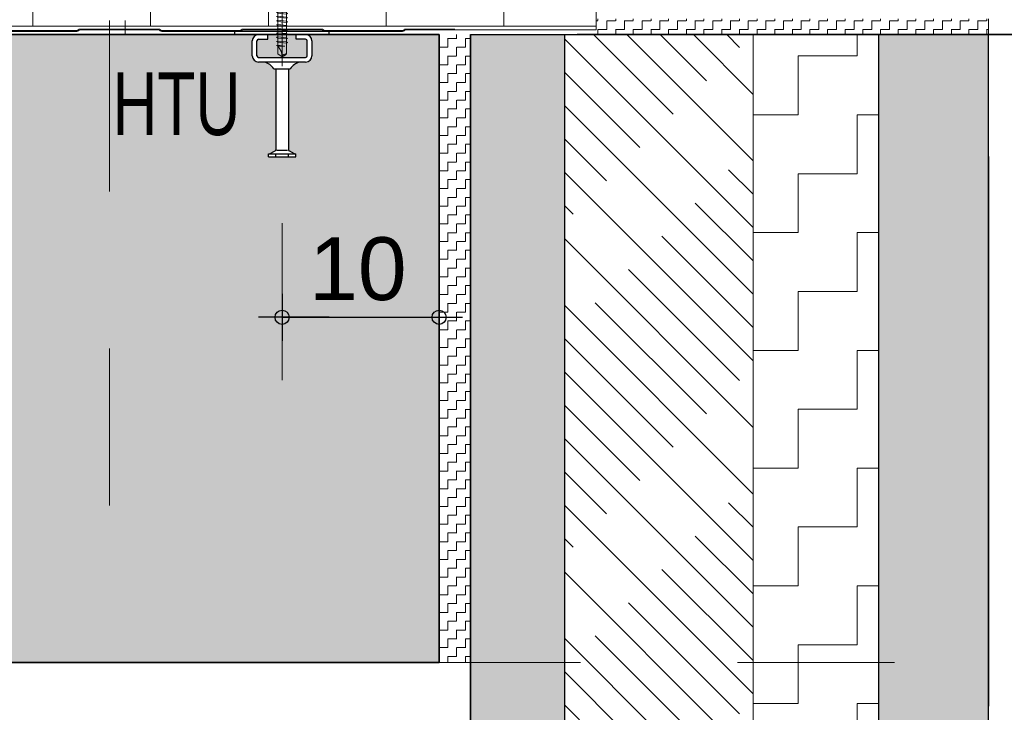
# Model space of a CAD drawing. Header units: metres. Extents: x 1314 to 1415, y -87 to -52.
# Tile 649 of 656: x 1413.667 to 1414.294, y -73.768 to -73.327. Entities that reach past the tile are written whole.
import ezdxf

# ---------------------------------------------------------------- set-up
doc = ezdxf.new("R2010")
doc.units = ezdxf.units.M
doc.header["$PDMODE"] = 65
for name, pattern in [('AUSGEZOGEN', [0]), ('GETRENNT2_S10', [0.045, 0.02, -0.01, 0, -0.005, 0, -0.01]), ('PUNKT2_S9', [0.0015, 0, -0.0015]), ('STRICHPUNKT2_S5', [0.5, 0.35, -0.05, 0.05, -0.05])]:
    doc.linetypes.add(name, pattern=pattern)
doc.layers.add('XR$8$_42143', color=7, linetype='Continuous')
doc.layers.add('XR$8$_42154', color=7, linetype='Continuous')
for name, color, linetype, lineweight in [('XR$8$Achsen', 4, 'AUSGEZOGEN', 13), ('XR$8$Bodenplatte', 1, 'AUSGEZOGEN', 50), ('XR$8$Maßlinie 1_50', 7, 'AUSGEZOGEN', 25), ('XR$8$Muster', 4, 'AUSGEZOGEN', 13), ('XR$8$Möblierung', 4, 'AUSGEZOGEN', 13), ('XR$8$Schraffur', 4, 'AUSGEZOGEN', 13), ('XR$8$Text 1_100', 3, 'AUSGEZOGEN', 18), ('XR$8$Türen', 3, 'AUSGEZOGEN', 18), ('XR$8$Wand', 1, 'AUSGEZOGEN', 50), ('XR$8$Wand Mauerwerk nt', 7, 'AUSGEZOGEN', 25), ('XR$8$Wand Mauerwerk tr_1', 42, 'AUSGEZOGEN', 18)]:
    doc.layers.add(name, color=color, linetype=linetype, lineweight=lineweight)
doc.styles.add('ARIAL', font='arial.ttf')
doc.dimstyles.new('DIMSTYLE_28', dxfattribs={"dimtxt": 0.04, "dimasz": 0.03, "dimexe": 0, "dimexo": 1e-06, "dimgap": 0.02, "dimtad": 2, "dimdec": 1, "dimlfac": 100, "dimrnd": 0.5, "dimzin": 4, "dimdsep": 46, "dimtxsty": 'ARIAL', "dimblk1": 'ALL_ML_KREIS', "dimblk2": 'ALL_ML_KREIS', "dimsah": 1, "dimcen": 0, "dimse1": 1, "dimse2": 1, "dimclrd": 7, "dimclre": 7, "dimclrt": 7, "dimadec": 0, "dimazin": 0, "dimtfac": 1, "dimtdec": 0, "dimtix": 1, "dimtmove": 2, "dimatfit": 3, "dimfxl": 0, "dimtzin": 0, "dimlwd": 0, "dimlwe": 25, "dimarcsym": 0})
doc.dimstyles.new('DIMSTYLE_29', dxfattribs={"dimtxt": 0.04, "dimasz": 0.03, "dimexe": 0, "dimexo": 1e-06, "dimgap": 0.02, "dimtad": 2, "dimdec": 1, "dimlfac": 100, "dimrnd": 0.5, "dimzin": 4, "dimdsep": 46, "dimtxsty": 'ARIAL', "dimblk1": 'ALL_ML_KREIS', "dimblk2": 'ALL_ML_KREIS', "dimsah": 1, "dimcen": 0, "dimse1": 1, "dimse2": 1, "dimclrd": 7, "dimclre": 7, "dimclrt": 7, "dimadec": 0, "dimazin": 0, "dimtfac": 1, "dimtdec": 0, "dimtix": 1, "dimtmove": 2, "dimatfit": 3, "dimfxl": 0, "dimtvp": 1.2, "dimtzin": 0, "dimlwd": 0, "dimlwe": 25, "dimarcsym": 0})
doc.dimstyles.new('DIMSTYLE_49', dxfattribs={"dimtxt": 0.03, "dimasz": 0.03, "dimexe": 0, "dimexo": 1e-06, "dimgap": 0.015, "dimtad": 2, "dimdec": 0, "dimlfac": 100, "dimrnd": 0.5, "dimzin": 12, "dimdsep": 46, "dimtxsty": 'ARIAL', "dimblk1": 'ALL_ML_KREIS', "dimblk2": 'ALL_ML_KREIS', "dimsah": 1, "dimcen": 0, "dimse1": 1, "dimse2": 1, "dimclrd": 7, "dimclre": 7, "dimclrt": 7, "dimadec": 0, "dimazin": 0, "dimtfac": 1, "dimtdec": 0, "dimtix": 1, "dimtmove": 2, "dimatfit": 3, "dimfxl": 0, "dimtzin": 0, "dimlwd": 0, "dimlwe": 25, "dimarcsym": 0})
doc.dimstyles.new('DIMSTYLE_51', dxfattribs={"dimtxt": 0.04, "dimasz": 0.03, "dimexe": 0, "dimexo": 1e-06, "dimgap": 0.02, "dimtad": 2, "dimrnd": 0.005, "dimzin": 4, "dimdsep": 46, "dimtxsty": 'ARIAL', "dimblk1": 'ALL_ML_KREIS', "dimblk2": 'ALL_ML_KREIS', "dimsah": 1, "dimcen": 0, "dimse1": 1, "dimse2": 1, "dimclrd": 7, "dimclre": 7, "dimclrt": 7, "dimadec": 0, "dimazin": 0, "dimtfac": 1, "dimtdec": 0, "dimtix": 1, "dimtmove": 2, "dimatfit": 3, "dimfxl": 0, "dimtzin": 0, "dimlwd": 0, "dimlwe": 25, "dimarcsym": 0})
doc.dimstyles.new('DIMSTYLE_52', dxfattribs={"dimtxt": 0.03, "dimasz": 0.03, "dimexe": 0, "dimexo": 1e-06, "dimgap": 0.015, "dimtad": 2, "dimdec": 0, "dimlfac": 100, "dimrnd": 0.5, "dimzin": 12, "dimdsep": 46, "dimtxsty": 'ARIAL', "dimblk1": 'ALL_ML_KREIS', "dimblk2": 'ALL_ML_KREIS', "dimsah": 1, "dimcen": 0, "dimse1": 1, "dimse2": 1, "dimclrd": 7, "dimclre": 7, "dimclrt": 7, "dimadec": 0, "dimazin": 0, "dimtfac": 1, "dimtdec": 0, "dimtix": 1, "dimtmove": 2, "dimatfit": 3, "dimfxl": 0, "dimtvp": 1.2, "dimtzin": 0, "dimlwd": 0, "dimlwe": 25, "dimarcsym": 0})
pattern_1 = [(90, (-0.01125, 0.01125), (-0.005625, 0.005625), [0.005625, -0.005625]), (180, (-0.01125, 0.01125), (-0.005625, -0.005625), [0.005625, -0.005625])]
pattern_2 = [(90, (-0.075, 0.075), (-0.0375, 0.0375), [0.0375, -0.0375]), (180, (-0.075, 0.075), (-0.0375, -0.0375), [0.0375, -0.0375])]

# ---------------------------------------------------------------- blocks, each defined once
blk = doc.blocks.new('COMPLEXOBJECT_43')
at = {"linetype": 'AUSGEZOGEN', "lineweight": 35, "transparency": 33554687}
h = blk.add_hatch(color=7, dxfattribs=at)
h.set_gradient(color2=(0, 0, 0), one_color=1)
h.paths.add_polyline_path([(1413.82493, -73.18442), (1413.82493, -73.18633), (1413.84253, -73.18442)], flags=0)
h = blk.add_hatch(color=7, dxfattribs=at)
h.set_gradient(color2=(0, 0, 0), one_color=1)
h.paths.add_polyline_path([(1413.82493, -73.18633), (1413.84253, -73.18633), (1413.84253, -73.18442)], flags=0)
at = {"color": 7, "linetype": 'AUSGEZOGEN', "lineweight": 13, "transparency": 33554687}
for p, q in [((1413.82493, -73.18442), (1413.82822, -73.18346)), ((1413.82822, -73.17915), (1413.82822, -73.18346)), ((1413.83372, -73.17915), (1413.82822, -73.17915)), ((1413.82822, -73.18346), (1413.83922, -73.18346)), ((1413.8307, -73.17915), (1413.8307, -73.18346)), ((1413.83922, -73.17915), (1413.83372, -73.17915)), ((1413.83675, -73.17915), (1413.83675, -73.18346)), ((1413.83922, -73.18346), (1413.83922, -73.17915)), ((1413.84253, -73.18442), (1413.83922, -73.18346)), ((1413.82493, -73.18633), (1413.82493, -73.18442)), ((1413.82493, -73.18442), (1413.84253, -73.18442)), ((1413.84253, -73.18633), (1413.82493, -73.18633)), ((1413.83097, -73.18747), (1413.83026, -73.18776)), ((1413.83026, -73.18776), (1413.83097, -73.1882)), ((1413.83097, -73.1901), (1413.83026, -73.19039)), ((1413.83097, -73.18633), (1413.83097, -73.18747)), ((1413.83648, -73.18806), (1413.83097, -73.18747)), ((1413.83097, -73.18819), (1413.83097, -73.19011)), ((1413.83097, -73.1882), (1413.83648, -73.18878)), ((1413.83648, -73.1907), (1413.83097, -73.1901)), ((1413.83648, -73.18806), (1413.83648, -73.18633)), ((1413.83719, -73.1885), (1413.83648, -73.18806)), ((1413.83648, -73.18878), (1413.83719, -73.1885)), ((1413.83648, -73.19069), (1413.83648, -73.18878)), ((1413.84253, -73.18442), (1413.84253, -73.18633)), ((1413.83026, -73.19039), (1413.83097, -73.19083)), ((1413.83097, -73.19274), (1413.83026, -73.19303)), ((1413.83026, -73.19303), (1413.83097, -73.19347)), ((1413.83097, -73.19538), (1413.83026, -73.19567)), ((1413.83026, -73.19567), (1413.83097, -73.19611)), ((1413.83097, -73.19083), (1413.83648, -73.19142)), ((1413.83097, -73.19083), (1413.83097, -73.19274)), ((1413.83648, -73.19334), (1413.83097, -73.19274)), ((1413.83097, -73.19347), (1413.83648, -73.19405)), ((1413.83097, -73.19347), (1413.83097, -73.19538)), ((1413.83648, -73.19597), (1413.83097, -73.19538)), ((1413.83097, -73.1961), (1413.83097, -73.19802)), ((1413.83097, -73.19611), (1413.83648, -73.19669)), ((1413.83719, -73.19113), (1413.83648, -73.1907)), ((1413.83648, -73.19142), (1413.83719, -73.19113)), ((1413.83648, -73.19333), (1413.83648, -73.19142)), ((1413.83719, -73.19377), (1413.83648, -73.19334)), ((1413.83648, -73.19405), (1413.83719, -73.19377)), ((1413.83648, -73.19597), (1413.83648, -73.19405)), ((1413.83719, -73.1964), (1413.83648, -73.19597)), ((1413.83648, -73.19669), (1413.83719, -73.1964)), ((1413.83097, -73.19802), (1413.83026, -73.1983)), ((1413.83026, -73.1983), (1413.83097, -73.19874)), ((1413.83555, -73.19874), (1413.83097, -73.19802)), ((1413.83097, -73.19874), (1413.83097, -73.34869)), ((1413.83097, -73.19874), (1413.83555, -73.19874)), ((1413.83648, -73.34869), (1413.83648, -73.19669)), ((1413.83097, -73.32199), (1413.83026, -73.32228)), ((1413.83026, -73.32228), (1413.83097, -73.32272)), ((1413.83097, -73.32463), (1413.83026, -73.32491)), ((1413.83026, -73.32491), (1413.83097, -73.32536)), ((1413.83097, -73.32727), (1413.83026, -73.32755)), ((1413.83026, -73.32755), (1413.83097, -73.32799)), ((1413.83648, -73.32259), (1413.83097, -73.32199)), ((1413.83097, -73.32272), (1413.83648, -73.3233)), ((1413.83097, -73.32272), (1413.83097, -73.32463)), ((1413.83648, -73.32522), (1413.83097, -73.32463)), ((1413.83097, -73.32535), (1413.83097, -73.32727)), ((1413.83097, -73.32536), (1413.83648, -73.32594)), ((1413.83648, -73.32786), (1413.83097, -73.32727)), ((1413.83097, -73.32799), (1413.83648, -73.32858)), ((1413.83097, -73.32799), (1413.83097, -73.3299)), ((1413.83719, -73.32302), (1413.83648, -73.32259)), ((1413.83648, -73.3233), (1413.83719, -73.32302)), ((1413.83648, -73.32522), (1413.83648, -73.3233)), ((1413.83719, -73.32565), (1413.83648, -73.32522)), ((1413.83648, -73.32594), (1413.83719, -73.32565)), ((1413.83648, -73.32785), (1413.83648, -73.32594)), ((1413.83719, -73.32829), (1413.83648, -73.32786)), ((1413.83097, -73.3299), (1413.83026, -73.33019)), ((1413.83026, -73.33019), (1413.83097, -73.33063)), ((1413.83097, -73.33254), (1413.83026, -73.33282)), ((1413.83026, -73.33282), (1413.83097, -73.33327)), ((1413.83648, -73.3305), (1413.83097, -73.3299)), ((1413.83097, -73.33063), (1413.83648, -73.33122)), ((1413.83648, -73.33313), (1413.83097, -73.33254)), ((1413.83097, -73.33326), (1413.83097, -73.33518)), ((1413.83097, -73.33327), (1413.83648, -73.33385)), ((1413.83648, -73.32858), (1413.83719, -73.32829)), ((1413.83648, -73.33049), (1413.83648, -73.32858)), ((1413.83719, -73.33093), (1413.83648, -73.3305)), ((1413.83648, -73.33122), (1413.83719, -73.33093)), ((1413.83719, -73.33356), (1413.83648, -73.33313)), ((1413.83648, -73.33385), (1413.83719, -73.33356)), ((1413.83648, -73.33577), (1413.83648, -73.33385)), ((1413.83097, -73.33518), (1413.83026, -73.33546)), ((1413.83026, -73.33546), (1413.83097, -73.3359)), ((1413.83097, -73.33781), (1413.83026, -73.3381)), ((1413.83026, -73.3381), (1413.83097, -73.33854)), ((1413.83097, -73.34045), (1413.83026, -73.34074)), ((1413.83026, -73.34074), (1413.83097, -73.34118)), ((1413.83648, -73.33577), (1413.83097, -73.33518)), ((1413.83097, -73.3359), (1413.83097, -73.33781)), ((1413.83097, -73.3359), (1413.83648, -73.33649)), ((1413.83648, -73.3384), (1413.83097, -73.33781)), ((1413.83097, -73.33854), (1413.83097, -73.34045)), ((1413.83097, -73.33854), (1413.83648, -73.33912)), ((1413.83648, -73.34104), (1413.83097, -73.34045)), ((1413.83719, -73.3362), (1413.83648, -73.33577)), ((1413.83648, -73.33649), (1413.83719, -73.3362)), ((1413.83648, -73.3384), (1413.83648, -73.33649)), ((1413.83719, -73.33884), (1413.83648, -73.3384)), ((1413.83648, -73.33912), (1413.83719, -73.33884)), ((1413.83648, -73.34104), (1413.83648, -73.33912)), ((1413.83097, -73.34309), (1413.83026, -73.34337)), ((1413.83026, -73.34337), (1413.83097, -73.34381)), ((1413.83097, -73.34117), (1413.83097, -73.34309)), ((1413.83097, -73.34118), (1413.83648, -73.34176)), ((1413.83555, -73.34381), (1413.83097, -73.34309)), ((1413.83097, -73.34381), (1413.83555, -73.34381)), ((1413.83222, -73.34531), (1413.83097, -73.34381)), ((1413.83312, -73.34699), (1413.83222, -73.34531)), ((1413.83363, -73.34877), (1413.83312, -73.34699)), ((1413.83719, -73.34147), (1413.83648, -73.34104)), ((1413.83648, -73.34176), (1413.83719, -73.34147)), ((1413.83097, -73.34869), (1413.83372, -73.3506)), ((1413.83372, -73.3506), (1413.83363, -73.34877)), ((1413.83372, -73.3506), (1413.83474, -73.35008)), ((1413.83376, -73.35033), (1413.83372, -73.3506)), ((1413.83385, -73.35006), (1413.83376, -73.35033)), ((1413.83398, -73.34981), (1413.83385, -73.35006)), ((1413.8341, -73.34963), (1413.83398, -73.34981)), ((1413.83424, -73.34946), (1413.8341, -73.34963)), ((1413.83441, -73.34931), (1413.83424, -73.34946)), ((1413.83459, -73.34917), (1413.83441, -73.34931)), ((1413.83479, -73.34904), (1413.83459, -73.34917)), ((1413.83474, -73.35008), (1413.83567, -73.34944)), ((1413.835, -73.34894), (1413.83479, -73.34904)), ((1413.83547, -73.34877), (1413.835, -73.34894)), ((1413.83597, -73.34869), (1413.83547, -73.34877)), ((1413.83567, -73.34944), (1413.83648, -73.34869)), ((1413.83648, -73.34869), (1413.83597, -73.34869))]:
    blk.add_line(p, q, dxfattribs=at)
blk = doc.blocks.new('ALL_ML_KREIS')
at = {"color": 0, "linetype": 'ByBlock', "lineweight": -2}
for p, q in [((0, -0.5), (0, 0.5)), ((-1, 0), (0.5, 0))]:
    blk.add_line(p, q, dxfattribs=at)
blk.add_circle((0, 0), 0.15, dxfattribs=at)
blk = doc.blocks.new('*D378')
at = {"layer": 'DEFPOINTS', "color": 7, "linetype": 'AUSGEZOGEN', "lineweight": 25, "transparency": 33554687}
for p in [(1413.80325, -73.18637), (1413.60223, -73.33637), (1413.62404, -73.33637)]:
    blk.add_point(p, dxfattribs=at)
at = {"layer": 'XR$8$Maßlinie 1_50', "color": 7, "linetype": 'AUSGEZOGEN', "lineweight": -2, "transparency": 33554687}
blk.add_line((1413.60223, -73.33637), (1413.60223, -73.18637), dxfattribs=at)
at = {"layer": 'XR$8$Maßlinie 1_50', "color": 7, "linetype": 'AUSGEZOGEN', "lineweight": 25, "transparency": 33554687, "xscale": 0.03, "yscale": 0.03, "zscale": 0.03}
for p, rotation in [((1413.60223, -73.18637), 90), ((1413.60223, -73.33637), 270)]:
    blk.add_blockref('ALL_ML_KREIS', p, dxfattribs=dict(at, rotation=rotation))
at = {"layer": 'XR$8$Maßlinie 1_50', "color": 7, "linetype": 'AUSGEZOGEN', "lineweight": 25, "transparency": 33554687, "insert": (1413.57155, -73.26333), "char_height": 0.04, "width": 0.16, "attachment_point": 5, "rotation": 90, "style": 'ARIAL'}
blk.add_mtext('\\A1;{\\A1;{15\\H0.026400;\\S^ ;}}', dxfattribs=at)
blk = doc.blocks.new('*D426')
at = {"layer": 'DEFPOINTS', "color": 7, "linetype": 'AUSGEZOGEN', "lineweight": 25, "transparency": 33554687}
for p in [(1413.02377, -72.95765), (1414.04377, -73.26842), (1413.02377, -73.73637)]:
    blk.add_point(p, dxfattribs=at)
at = {"layer": 'XR$8$Maßlinie 1_50', "color": 7, "linetype": 'AUSGEZOGEN', "lineweight": -2, "transparency": 33554687}
blk.add_line((1413.02377, -72.95765), (1414.04377, -72.95765), dxfattribs=at)
at = {"layer": 'XR$8$Maßlinie 1_50', "color": 7, "linetype": 'AUSGEZOGEN', "lineweight": 25, "transparency": 33554687, "xscale": 0.03, "yscale": 0.03, "zscale": 0.03, "rotation": 180}
blk.add_blockref('ALL_ML_KREIS', (1413.02377, -72.95765), dxfattribs=at)
at = {"layer": 'XR$8$Maßlinie 1_50', "color": 7, "linetype": 'AUSGEZOGEN', "lineweight": 25, "transparency": 33554687, "xscale": 0.03, "yscale": 0.03, "zscale": 0.03}
blk.add_blockref('ALL_ML_KREIS', (1414.04377, -72.95765), dxfattribs=at)
at = {"layer": 'XR$8$Maßlinie 1_50', "color": 7, "linetype": 'AUSGEZOGEN', "lineweight": 25, "transparency": 33554687, "insert": (1413.53686, -72.92697), "char_height": 0.04, "width": 0.16, "attachment_point": 5, "style": 'ARIAL'}
blk.add_mtext('\\A1;{\\A1;{1.02\\H0.026400;\\S^ ;}}', dxfattribs=at)
blk = doc.blocks.new('*D427')
at = {"layer": 'DEFPOINTS', "color": 7, "linetype": 'AUSGEZOGEN', "lineweight": 25, "transparency": 33554687}
for p in [(1413.94377, -73.33637), (1414.60803, -73.73637), (1414.6353, -73.73637)]:
    blk.add_point(p, dxfattribs=at)
at = {"layer": 'XR$8$Maßlinie 1_50', "color": 7, "linetype": 'AUSGEZOGEN', "lineweight": -2, "transparency": 33554687}
blk.add_line((1414.6353, -73.73637), (1414.6353, -73.33637), dxfattribs=at)
at = {"layer": 'XR$8$Maßlinie 1_50', "color": 7, "linetype": 'AUSGEZOGEN', "lineweight": 25, "transparency": 33554687, "xscale": 0.03, "yscale": 0.03, "zscale": 0.03}
for p, rotation in [((1414.6353, -73.33637), 90), ((1414.6353, -73.73637), 270)]:
    blk.add_blockref('ALL_ML_KREIS', p, dxfattribs=dict(at, rotation=rotation))
at = {"layer": 'XR$8$Maßlinie 1_50', "color": 7, "linetype": 'AUSGEZOGEN', "lineweight": 25, "transparency": 33554687, "insert": (1414.60979, -73.53767), "char_height": 0.03, "width": 0.06, "attachment_point": 5, "rotation": 90, "style": 'ARIAL'}
blk.add_mtext('\\A1;{40}', dxfattribs=at)
blk = doc.blocks.new('*D428')
at = {"layer": 'DEFPOINTS', "color": 7, "linetype": 'AUSGEZOGEN', "lineweight": 25, "transparency": 33554687}
for p in [(1414.28377, -73.32637), (1413.94377, -73.33637), (1414.6353, -73.33637)]:
    blk.add_point(p, dxfattribs=at)
at = {"layer": 'XR$8$Maßlinie 1_50', "color": 7, "linetype": 'AUSGEZOGEN', "lineweight": -2, "transparency": 33554687}
blk.add_line((1414.6353, -73.33637), (1414.6353, -73.32637), dxfattribs=at)
at = {"layer": 'XR$8$Maßlinie 1_50', "color": 7, "linetype": 'AUSGEZOGEN', "lineweight": 25, "transparency": 33554687, "xscale": 0.03, "yscale": 0.03, "zscale": 0.03}
for p, rotation in [((1414.6353, -73.33637), 270), ((1414.6353, -73.32637), 90)]:
    blk.add_blockref('ALL_ML_KREIS', p, dxfattribs=dict(at, rotation=rotation))
at = {"layer": 'XR$8$Maßlinie 1_50', "color": 7, "linetype": 'AUSGEZOGEN', "lineweight": 25, "transparency": 33554687, "insert": (1414.5953, -73.32868), "char_height": 0.03, "width": 0.03, "attachment_point": 5, "rotation": 90, "style": 'ARIAL'}
blk.add_mtext('\\A1;{1}', dxfattribs=at)
blk = doc.blocks.new('*D429')
at = {"layer": 'DEFPOINTS', "color": 7, "linetype": 'AUSGEZOGEN', "lineweight": 25, "transparency": 33554687}
for p in [(1414.28377, -72.67637), (1414.28377, -73.32637), (1414.6353, -73.32637)]:
    blk.add_point(p, dxfattribs=at)
at = {"layer": 'XR$8$Maßlinie 1_50', "color": 7, "linetype": 'AUSGEZOGEN', "lineweight": -2, "transparency": 33554687}
blk.add_line((1414.6353, -73.32637), (1414.6353, -72.67637), dxfattribs=at)
at = {"layer": 'XR$8$Maßlinie 1_50', "color": 7, "linetype": 'AUSGEZOGEN', "lineweight": 25, "transparency": 33554687, "xscale": 0.03, "yscale": 0.03, "zscale": 0.03}
for p, rotation in [((1414.6353, -72.67637), 90), ((1414.6353, -73.32637), 270)]:
    blk.add_blockref('ALL_ML_KREIS', p, dxfattribs=dict(at, rotation=rotation))
at = {"layer": 'XR$8$Maßlinie 1_50', "color": 7, "linetype": 'AUSGEZOGEN', "lineweight": 25, "transparency": 33554687, "insert": (1414.60979, -73.00284), "char_height": 0.03, "width": 0.06, "attachment_point": 5, "rotation": 90, "style": 'ARIAL'}
blk.add_mtext('\\A1;{65}', dxfattribs=at)
blk = doc.blocks.new('*D440')
at = {"layer": 'DEFPOINTS', "color": 7, "linetype": 'AUSGEZOGEN', "lineweight": 25, "transparency": 33554687}
for p in [(1414.28377, -72.43637), (1414.28377, -73.33637), (1414.77965, -73.33637)]:
    blk.add_point(p, dxfattribs=at)
at = {"layer": 'XR$8$Maßlinie 1_50', "color": 7, "linetype": 'AUSGEZOGEN', "lineweight": -2, "transparency": 33554687}
blk.add_line((1414.77965, -73.33637), (1414.77965, -72.43637), dxfattribs=at)
at = {"layer": 'XR$8$Maßlinie 1_50', "color": 7, "linetype": 'AUSGEZOGEN', "lineweight": 25, "transparency": 33554687, "xscale": 0.03, "yscale": 0.03, "zscale": 0.03}
for p, rotation in [((1414.77965, -72.43637), 90), ((1414.77965, -73.33637), 270)]:
    blk.add_blockref('ALL_ML_KREIS', p, dxfattribs=dict(at, rotation=rotation))
at = {"layer": 'XR$8$Maßlinie 1_50', "color": 7, "linetype": 'AUSGEZOGEN', "lineweight": 25, "transparency": 33554687, "insert": (1414.75414, -72.88767), "char_height": 0.03, "width": 0.06, "attachment_point": 5, "rotation": 90, "style": 'ARIAL'}
blk.add_mtext('\\A1;{90}', dxfattribs=at)
blk = doc.blocks.new('*D450')
at = {"layer": 'DEFPOINTS', "color": 7, "linetype": 'AUSGEZOGEN', "lineweight": 25, "transparency": 33554687}
for p in [(1413.02377, -73.07314), (1414.03377, -73.19601), (1413.02377, -73.56126)]:
    blk.add_point(p, dxfattribs=at)
at = {"layer": 'XR$8$Maßlinie 1_50', "color": 7, "linetype": 'AUSGEZOGEN', "lineweight": -2, "transparency": 33554687}
blk.add_line((1413.02377, -73.07314), (1414.03377, -73.07314), dxfattribs=at)
at = {"layer": 'XR$8$Maßlinie 1_50', "color": 7, "linetype": 'AUSGEZOGEN', "lineweight": 25, "transparency": 33554687, "xscale": 0.03, "yscale": 0.03, "zscale": 0.03, "rotation": 180}
blk.add_blockref('ALL_ML_KREIS', (1413.02377, -73.07314), dxfattribs=at)
at = {"layer": 'XR$8$Maßlinie 1_50', "color": 7, "linetype": 'AUSGEZOGEN', "lineweight": 25, "transparency": 33554687, "xscale": 0.03, "yscale": 0.03, "zscale": 0.03}
blk.add_blockref('ALL_ML_KREIS', (1414.03377, -73.07314), dxfattribs=at)
at = {"layer": 'XR$8$Maßlinie 1_50', "color": 7, "linetype": 'AUSGEZOGEN', "lineweight": 25, "transparency": 33554687, "insert": (1413.53552, -73.04246), "char_height": 0.04, "width": 0.16, "attachment_point": 5, "style": 'ARIAL'}
blk.add_mtext('\\A1;{\\A1;{1.01\\H0.026400;\\S^ ;}}', dxfattribs=at)
blk = doc.blocks.new('*D486')
at = {"layer": 'DEFPOINTS', "color": 7, "linetype": 'AUSGEZOGEN', "lineweight": 25, "transparency": 33554687}
for p in [(1413.93377, -73.33637), (1413.83377, -73.41427), (1413.83377, -73.51642)]:
    blk.add_point(p, dxfattribs=at)
at = {"layer": 'XR$8$Maßlinie 1_50', "color": 7, "linetype": 'AUSGEZOGEN', "lineweight": -2, "transparency": 33554687}
blk.add_line((1413.83377, -73.51642), (1413.93377, -73.51642), dxfattribs=at)
at = {"layer": 'XR$8$Maßlinie 1_50', "color": 7, "linetype": 'AUSGEZOGEN', "lineweight": 25, "transparency": 33554687, "xscale": 0.03, "yscale": 0.03, "zscale": 0.03, "rotation": 180}
blk.add_blockref('ALL_ML_KREIS', (1413.83377, -73.51642), dxfattribs=at)
at = {"layer": 'XR$8$Maßlinie 1_50', "color": 7, "linetype": 'AUSGEZOGEN', "lineweight": 25, "transparency": 33554687, "xscale": 0.03, "yscale": 0.03, "zscale": 0.03}
blk.add_blockref('ALL_ML_KREIS', (1413.93377, -73.51642), dxfattribs=at)
at = {"layer": 'XR$8$Maßlinie 1_50', "color": 7, "linetype": 'AUSGEZOGEN', "lineweight": 25, "transparency": 33554687, "insert": (1413.88203, -73.48574), "char_height": 0.04, "width": 0.16, "attachment_point": 5, "style": 'ARIAL'}
blk.add_mtext('\\A1;{\\A1;{10\\H0.026400;\\S^ ;}}', dxfattribs=at)

msp = doc.modelspace()

# ---------------------------------------------------------------- hatches: boundary and pattern name
at = {"layer": 'XR$8$Muster', "linetype": 'AUSGEZOGEN', "lineweight": 13, "transparency": 33554687}
h = msp.add_hatch(dxfattribs=at)
h.set_pattern_fill('MUSTER', color=4, scale=0.0375, angle=90, style=0, pattern_type=2)
h.set_pattern_definition(pattern_2)
h.paths.add_polyline_path([(1414.03377, -73.18952), (1412.87877, -73.18952), (1412.87877, -73.33093), (1414.03377, -73.33093)], flags=0)
h = msp.add_hatch(dxfattribs=at)
h.set_pattern_fill('MUSTER', color=4, scale=0.005625, angle=90, style=0, pattern_type=2)
h.set_pattern_definition(pattern_1)
h.paths.add_polyline_path([(1414.28377, -73.33637), (1414.28377, -73.32637), (1414.03377, -73.32637), (1414.03377, -73.33637)], flags=0)
h = msp.add_hatch(dxfattribs=at)
h.set_pattern_fill('MUSTER', color=4, scale=0.005625, angle=90, style=0, pattern_type=2)
h.set_pattern_definition(pattern_1)
h.paths.add_polyline_path([(1413.93377, -73.73637), (1413.95377, -73.73637), (1413.95377, -73.33637), (1413.93377, -73.33637)], flags=0)
h = msp.add_hatch(dxfattribs=at)
h.set_pattern_fill('MUSTER', color=4, scale=0.0375, angle=90, style=0, pattern_type=2)
h.set_pattern_definition(pattern_2)
h.paths.add_polyline_path([(1414.21377, -73.33637), (1414.13377, -73.33637), (1414.13377, -73.92225), (1414.21377, -73.92225)], flags=0)
at = {"layer": 'XR$8$Möblierung', "linetype": 'AUSGEZOGEN', "lineweight": 13, "transparency": 33554687}
for color, points in [(8, [(1413.84249, -73.41237), (1413.84249, -73.41427), (1413.82504, -73.41427), (1413.82504, -73.41237), (1413.82577, -73.41237), (1413.82934, -73.41049), (1413.82947, -73.41027), (1413.82977, -73.41027), (1413.82977, -73.35807), (1413.82852, -73.35807), (1413.8276, -73.35689), (1413.82651, -73.35585), (1413.82528, -73.35499), (1413.82302, -73.35387), (1413.81877, -73.35387), (1413.81753, -73.35367), (1413.81642, -73.35311), (1413.81553, -73.35222), (1413.81496, -73.35111), (1413.81477, -73.34987), (1413.81477, -73.34037), (1413.81496, -73.33913), (1413.81553, -73.33802), (1413.81642, -73.33713), (1413.81753, -73.33656), (1413.81877, -73.33637), (1413.02377, -73.33637), (1413.02377, -73.73637), (1413.93377, -73.73637), (1413.93377, -73.33637), (1413.84877, -73.33637), (1413.85, -73.33656), (1413.85112, -73.33713), (1413.852, -73.33802), (1413.85257, -73.33913), (1413.85277, -73.34037), (1413.85277, -73.34987), (1413.85257, -73.35111), (1413.852, -73.35222), (1413.85112, -73.35311), (1413.85, -73.35367), (1413.84877, -73.35387), (1413.84451, -73.35387), (1413.84225, -73.35499), (1413.84102, -73.35585), (1413.83993, -73.35689), (1413.83902, -73.35807), (1413.83777, -73.35807), (1413.83777, -73.41027), (1413.83806, -73.41027), (1413.83819, -73.41049), (1413.84177, -73.41237)]), (8, [(1413.81777, -73.34987), (1413.81877, -73.35087), (1413.84877, -73.35087), (1413.84977, -73.34987), (1413.84977, -73.34037), (1413.84877, -73.33937), (1413.84277, -73.33937), (1413.84277, -73.33637), (1413.82477, -73.33637), (1413.82477, -73.33937), (1413.81877, -73.33937), (1413.81777, -73.34037)]), (253, [(1414.01377, -73.33637), (1413.95377, -73.33637), (1413.95377, -73.92225), (1414.01377, -73.92225)]), (253, [(1414.28377, -73.33637), (1414.21377, -73.33637), (1414.21377, -73.92225), (1414.28377, -73.92225)])]:
    msp.add_hatch(color=color, dxfattribs=at).paths.add_polyline_path(points)
at = {"layer": 'XR$8$Schraffur', "linetype": 'AUSGEZOGEN', "lineweight": 13, "transparency": 33554687}
h = msp.add_hatch(dxfattribs=at)
h.set_pattern_fill('SCHRAFFUR_7', color=52, scale=0.01, angle=90, style=0, pattern_type=2)
h.set_pattern_definition([(135, (0, 0), (-0.02121320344, -0.02121320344), []), (135, (-0.010607, -0.010607), (-0.02121320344, -0.02121320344), [0.1, -0.05])])
h.paths.add_polyline_path([(1414.13377, -73.92225), (1414.13377, -73.33637), (1414.01377, -73.33637), (1414.01377, -73.92225)], flags=0)

# ---------------------------------------------------------------- linework, layer by layer
at = {"color": 7, "linetype": 'AUSGEZOGEN', "lineweight": 25, "transparency": 33554687}
for p, q in [((1413.80377, -73.33637), (1413.80377, -73.33437)), ((1413.86377, -73.33437), (1413.80377, -73.33437)), ((1413.86377, -73.33637), (1413.86377, -73.33437)), ((1413.66677, -73.33637), (1413.76856, -73.33637))]:
    msp.add_line(p, q, dxfattribs=at)
at = {"color": 35, "linetype": 'PUNKT2_S9', "lineweight": 13, "transparency": 33554687}
msp.add_line((1413.72377, -73.33637), (1413.72377, -73.73637), dxfattribs=at)
at = {"color": 7, "linetype": 'AUSGEZOGEN', "lineweight": 18, "transparency": 33554687}
for p, q in [((1413.75377, -73.33637), (1413.73877, -73.33637)), ((1413.73877, -73.33637), (1413.75377, -73.33637))]:
    msp.add_line(p, q, dxfattribs=at)
at = {"transparency": 33554687}
for p, q in [((1413.81477, -73.34987), (1413.81477, -73.34037)), ((1413.81777, -73.34987), (1413.81777, -73.34037)), ((1413.81877, -73.33637), (1413.82477, -73.33637)), ((1413.81877, -73.33937), (1413.82477, -73.33937)), ((1413.82477, -73.33937), (1413.82477, -73.33637)), ((1413.84277, -73.33937), (1413.84277, -73.33637)), ((1413.84877, -73.33637), (1413.84277, -73.33637)), ((1413.84877, -73.33937), (1413.84277, -73.33937)), ((1413.84977, -73.34987), (1413.84977, -73.34037)), ((1413.85277, -73.34037), (1413.85277, -73.34987)), ((1413.81877, -73.35087), (1413.84877, -73.35087)), ((1413.84877, -73.35387), (1413.81877, -73.35387)), ((1413.82852, -73.35807), (1413.83902, -73.35807)), ((1413.82977, -73.35807), (1413.82977, -73.40979)), ((1413.83777, -73.35807), (1413.83777, -73.40979)), ((1413.82504, -73.41237), (1413.84249, -73.41237)), ((1413.82504, -73.41427), (1413.82504, -73.41237)), ((1413.82504, -73.41427), (1413.84249, -73.41427)), ((1413.82577, -73.41237), (1413.82934, -73.41049)), ((1413.82969, -73.41402), (1413.82969, -73.41262)), ((1413.83724, -73.41027), (1413.83029, -73.41027)), ((1413.83784, -73.41402), (1413.83784, -73.41262)), ((1413.84177, -73.41237), (1413.83819, -73.41049)), ((1413.84249, -73.41427), (1413.84249, -73.41237))]:
    msp.add_line(p, q, dxfattribs=at)
at = {"color": 7, "linetype": 'AUSGEZOGEN', "lineweight": 35, "transparency": 33554687}
msp.add_lwpolyline([(1413.93377, -73.33637), (1413.02377, -73.33637), (1413.02377, -73.73637), (1413.93377, -73.73637), (1413.93377, -73.33637)], close=True, dxfattribs=at)
at = {"transparency": 33554687}
for centre, radius, start, end in [((1413.81877, -73.34037), 0.004, 90, 180), ((1413.81877, -73.34037), 0.001, 90, 180), ((1413.84877, -73.34037), 0.004, 0, 90), ((1413.84877, -73.34037), 0.001, 0, 90), ((1413.81877, -73.34987), 0.004, 180, 270), ((1413.81877, -73.34987), 0.001, 180, 270), ((1413.84877, -73.34987), 0.001, 270, 0), ((1413.84877, -73.34987), 0.004, 270, 0), ((1413.82018, -73.36359), 0.01, 33.52673, 76.48923), ((1413.84735, -73.36359), 0.01, 103.51077, 146.47327), ((1413.82897, -73.40979), 0.0008, 297.69947, 0), ((1413.83857, -73.40979), 0.0008, 180, 242.30053)]:
    msp.add_arc(centre, radius, start, end, dxfattribs=at)
at = {"layer": 'XR$8$_42143', "color": 30, "linetype": 'AUSGEZOGEN', "lineweight": 13, "transparency": 33554687}
for p, q in [((1413.70303, -73.33382), (1413.65347, -73.33382)), ((1413.65347, -73.33437), (1413.70303, -73.33437)), ((1413.70388, -73.3334), (1413.70377, -73.33351)), ((1413.70416, -73.3339), (1413.70427, -73.33379)), ((1413.75497, -73.33282), (1413.70529, -73.33282)), ((1413.70529, -73.33337), (1413.75497, -73.33337)), ((1413.756, -73.33379), (1413.75611, -73.3339)), ((1413.7565, -73.33351), (1413.75639, -73.3334)), ((1413.80679, -73.33382), (1413.75724, -73.33382)), ((1413.75724, -73.33437), (1413.80679, -73.33437)), ((1413.80764, -73.3334), (1413.80754, -73.33351)), ((1413.80793, -73.3339), (1413.80803, -73.33379)), ((1413.85874, -73.33282), (1413.80906, -73.33282)), ((1413.80906, -73.33337), (1413.85874, -73.33337)), ((1413.85976, -73.33379), (1413.85987, -73.3339)), ((1413.86026, -73.33351), (1413.86015, -73.3334)), ((1413.91056, -73.33382), (1413.861, -73.33382)), ((1413.861, -73.33437), (1413.91056, -73.33437)), ((1413.91141, -73.3334), (1413.9113, -73.33351)), ((1413.91169, -73.3339), (1413.9118, -73.33379)), ((1413.94377, -73.33282), (1413.91282, -73.33282)), ((1413.91282, -73.33337), (1413.94377, -73.33337))]:
    msp.add_line(p, q, dxfattribs=at)
for centre, radius, start, end in [((1413.70303, -73.33277), 0.00105, 270, 315), ((1413.70303, -73.33277), 0.0016, 270, 315), ((1413.70529, -73.33482), 0.002, 90, 135), ((1413.70529, -73.33482), 0.00145, 90, 135), ((1413.75497, -73.33482), 0.002, 45, 90), ((1413.75497, -73.33482), 0.00145, 45, 90), ((1413.75724, -73.33277), 0.0016, 225, 270), ((1413.75724, -73.33277), 0.00105, 225, 270), ((1413.80679, -73.33277), 0.00105, 270, 315), ((1413.80679, -73.33277), 0.0016, 270, 315), ((1413.80906, -73.33482), 0.002, 90, 135), ((1413.80906, -73.33482), 0.00145, 90, 135), ((1413.85874, -73.33482), 0.002, 45, 90), ((1413.85874, -73.33482), 0.00145, 45, 90), ((1413.861, -73.33277), 0.0016, 225, 270), ((1413.861, -73.33277), 0.00105, 225, 270), ((1413.91056, -73.33277), 0.00105, 270, 315), ((1413.91056, -73.33277), 0.0016, 270, 315), ((1413.91282, -73.33482), 0.002, 90, 135), ((1413.91282, -73.33482), 0.00145, 90, 135)]:
    msp.add_arc(centre, radius, start, end, dxfattribs=at)
at = {"layer": 'XR$8$_42154', "color": 51, "linetype": 'AUSGEZOGEN', "lineweight": 13, "transparency": 33554687}
for p, q in [((1413.65347, -73.33382), (1413.70303, -73.33382)), ((1413.70377, -73.33351), (1413.70388, -73.3334)), ((1413.70529, -73.33282), (1413.75497, -73.33282)), ((1413.75639, -73.3334), (1413.7565, -73.33351)), ((1413.75724, -73.33382), (1413.80679, -73.33382)), ((1413.80754, -73.33351), (1413.80764, -73.3334)), ((1413.80906, -73.33282), (1413.85874, -73.33282)), ((1413.86015, -73.3334), (1413.86026, -73.33351)), ((1413.861, -73.33382), (1413.91056, -73.33382)), ((1413.9113, -73.33351), (1413.91141, -73.3334)), ((1413.91282, -73.33282), (1413.94377, -73.33282))]:
    msp.add_line(p, q, dxfattribs=at)
for centre, radius, start, end in [((1413.70303, -73.33277), 0.00105, 270, 315), ((1413.70529, -73.33482), 0.002, 90, 135), ((1413.75497, -73.33482), 0.002, 45, 90), ((1413.75724, -73.33277), 0.00105, 225, 270), ((1413.80679, -73.33277), 0.00105, 270, 315), ((1413.80906, -73.33482), 0.002, 90, 135), ((1413.85874, -73.33482), 0.002, 45, 90), ((1413.861, -73.33277), 0.00105, 225, 270), ((1413.91056, -73.33277), 0.00105, 270, 315), ((1413.91282, -73.33482), 0.002, 90, 135)]:
    msp.add_arc(centre, radius, start, end, dxfattribs=at)
at = {"layer": 'XR$8$Achsen', "color": 4, "linetype": 'STRICHPUNKT2_S5', "lineweight": 35, "transparency": 33554687}
for p, q in [((1414.28377, -74.41405), (1414.28377, -71.97541)), ((1410.12163, -73.33637), (1414.92492, -73.33637)), ((1413.95377, -73.54537), (1413.95377, -73.33637)), ((1413.95377, -73.51795), (1413.95377, -74.41405))]:
    msp.add_line(p, q, dxfattribs=at)
at = {"layer": 'XR$8$Bodenplatte', "color": 7, "linetype": 'AUSGEZOGEN', "lineweight": 25, "transparency": 33554687}
msp.add_line((1413.95377, -73.33637), (1414.28377, -73.33637), dxfattribs=at)
msp.add_line((1413.95377, -73.33637), (1414.28377, -73.33637), dxfattribs=at)
at = {"layer": 'XR$8$Türen', "color": 4, "linetype": 'AUSGEZOGEN', "lineweight": 13, "transparency": 33554687}
for p, q in [((1414.03377, -73.18682), (1414.03377, -73.33337)), ((1414.28377, -73.32637), (1414.28377, -73.33637)), ((1414.28377, -73.32637), (1414.28377, -73.33637))]:
    msp.add_line(p, q, dxfattribs=at)
at = {"layer": 'XR$8$Wand', "color": 1, "linetype": 'AUSGEZOGEN', "lineweight": 13, "transparency": 33554687}
msp.add_line((1413.93377, -73.73637), (1413.95377, -73.73637), dxfattribs=at)
at = {"layer": 'XR$8$Wand Mauerwerk nt', "color": 7, "linetype": 'AUSGEZOGEN', "lineweight": 13, "transparency": 33554687}
msp.add_line((1414.03377, -73.33093), (1412.87877, -73.33093), dxfattribs=at)
at = {"layer": 'XR$8$Wand Mauerwerk tr_1', "color": 7, "linetype": 'GETRENNT2_S10', "lineweight": 13, "transparency": 33554687}
for p, q in [((1413.83377, -73.25637), (1413.83377, -73.63118)), ((1413.72377, -73.33637), (1413.72377, -73.32737)), ((1413.73377, -73.33637), (1413.73377, -73.32737))]:
    msp.add_line(p, q, dxfattribs=at)
at = {"layer": 'XR$8$Wand Mauerwerk tr_1', "color": 7, "linetype": 'AUSGEZOGEN', "lineweight": 18, "transparency": 33554687}
for p, q in [((1414.03377, -73.33337), (1413.94377, -73.33337)), ((1414.13377, -73.92225), (1414.13377, -73.33637))]:
    msp.add_line(p, q, dxfattribs=at)
at = {"layer": 'XR$8$Wand Mauerwerk tr_1', "color": 7, "linetype": 'AUSGEZOGEN', "lineweight": 25, "transparency": 33554687}
for p, q in [((1413.95377, -73.92225), (1413.95377, -73.33637)), ((1414.01377, -73.92225), (1414.01377, -73.33637)), ((1414.21377, -73.92225), (1414.21377, -73.33637)), ((1414.28377, -73.92225), (1414.28377, -73.33637))]:
    msp.add_line(p, q, dxfattribs=at)
at = {"layer": 'XR$8$Wand Mauerwerk tr_1', "color": 52, "linetype": 'PUNKT2_S9', "lineweight": 13, "transparency": 33554687}
msp.add_line((1413.72377, -73.73637), (1414.84777, -73.73637), dxfattribs=at)

# ---------------------------------------------------------------- block references
at = {"color": 7, "linetype": 'AUSGEZOGEN', "lineweight": 13, "transparency": 33554687}
msp.add_blockref('COMPLEXOBJECT_43', (0, 0), dxfattribs=at)

# ---------------------------------------------------------------- texts
at = {"layer": 'XR$8$Text 1_100', "color": 3, "linetype": 'AUSGEZOGEN', "lineweight": 18, "transparency": 33554687, "insert": (1413.72572, -73.40094), "char_height": 0.04, "width": 0.0966634, "attachment_point": 7, "style": 'ARIAL'}
msp.add_mtext('\\W0.71;HTU', dxfattribs=at)

# ---------------------------------------------------------------- dimensions: what is measured, and where the dimension line sits
at = {"layer": 'XR$8$Maßlinie 1_50', "color": 7, "linetype": 'AUSGEZOGEN', "lineweight": 25, "transparency": 33554687}
for base, p1, p2, dimstyle, picture, middle in [((1414.77965, -72.43637), (1414.28377, -73.33637), (1414.28377, -72.43637), 'DIMSTYLE_49', '*D440', (1414.75414, -72.88767)), ((1414.6353, -72.67637), (1414.28377, -73.32637), (1414.28377, -72.67637), 'DIMSTYLE_49', '*D429', (1414.60979, -73.00284)), ((1413.60223, -73.18637), (1413.62404, -73.33637), (1413.80325, -73.18637), 'DIMSTYLE_28', '*D378', (1413.57155, -73.26333)), ((1414.6353, -73.32637), (1413.94377, -73.33637), (1414.28377, -73.32637), 'DIMSTYLE_52', '*D428', (1414.5953, -73.32868)), ((1414.6353, -73.33637), (1414.60803, -73.73637), (1413.94377, -73.33637), 'DIMSTYLE_49', '*D427', (1414.60979, -73.53767))]:
    dim = msp.add_linear_dim(base=base, p1=p1, p2=p2, angle=90, dimstyle=dimstyle, override={"dimpost": '<>', "dimclrd": 7, "dimclre": 7, "dimclrt": 7, "dimlwd": 0, "dimlwe": 25}, dxfattribs=at)
    dim.commit()
    dim.dimension.update_dxf_attribs({"geometry": picture, "text_midpoint": middle, "dimtype": 160})
for base, p1, p2, dimstyle, picture, middle in [((1414.04377, -72.95765), (1413.02377, -73.73637), (1414.04377, -73.26842), 'DIMSTYLE_51', '*D426', (1413.53686, -72.92697)), ((1414.03377, -73.07314), (1413.02377, -73.56126), (1414.03377, -73.19601), 'DIMSTYLE_51', '*D450', (1413.53552, -73.04246)), ((1413.93377, -73.51642), (1413.83377, -73.41427), (1413.93377, -73.33637), 'DIMSTYLE_29', '*D486', (1413.88203, -73.48574))]:
    dim = msp.add_linear_dim(base=base, p1=p1, p2=p2, dimstyle=dimstyle, override={"dimpost": '<>', "dimclrd": 7, "dimclre": 7, "dimclrt": 7, "dimlwd": 0, "dimlwe": 25}, dxfattribs=at)
    dim.commit()
    dim.dimension.update_dxf_attribs({"geometry": picture, "text_midpoint": middle, "dimtype": 160})

doc.saveas('drawing.dxf')
